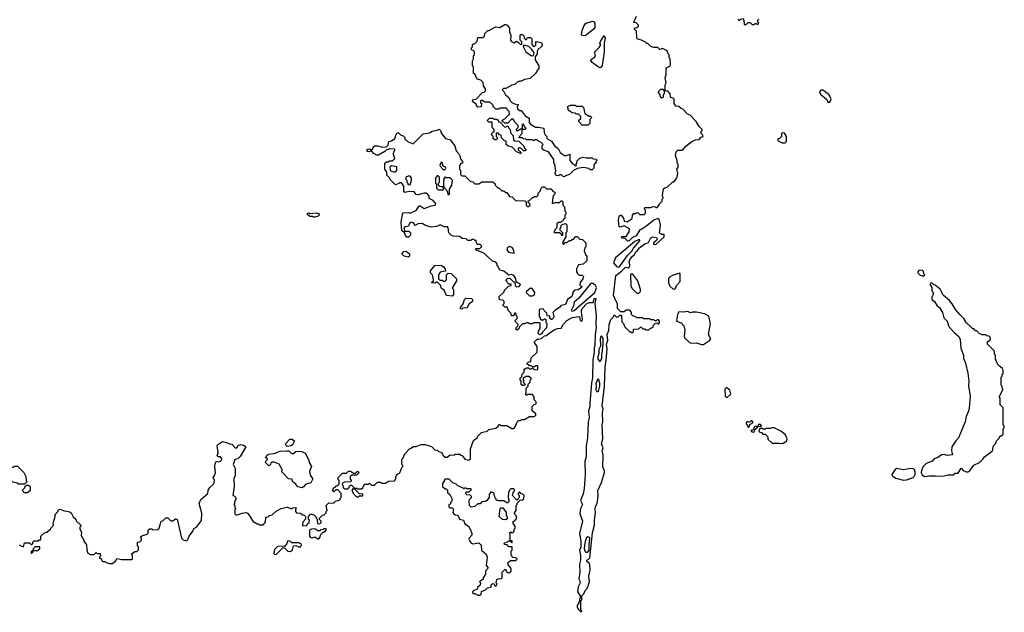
# Model space of a CAD drawing. Extents: x 1861455 to 2058065, y 200073 to 437907.
# Tile 526 of 574: x 1995226 to 2005130, y 367800 to 373759. Entities that reach past the tile are written whole.
import ezdxf

# ---------------------------------------------------------------- set-up
doc = ezdxf.new("R2010")
doc.units = 0

msp = doc.modelspace()

# ---------------------------------------------------------------- linework, layer by layer
at = {"layer": '0CON05XD'}
for points in [[(2001090.8, 369545), (2001084.4, 369685), (2001091.1, 369715), (2001087.1, 369805), (2001093.5, 369845), (2001085.5, 369875), (2001108.5, 370075), (2001114.3, 370265.7), (2001126.9, 370335), (2001133.8, 370445), (2001128.8, 370495), (2001141.2, 370535), (2001136.7, 370595), (2001151.2, 370635), (2001157, 370693), (2001172.5, 370745), (2001198.3, 370771.7), (2001205, 370790), (2001225, 370770), (2001245, 370770), (2001261.7, 370788.3), (2001278.3, 370788.3), (2001281.7, 370721.7), (2001300, 370705), (2001310, 370675), (2001361.7, 370621.7), (2001375, 370620), (2001385, 370610), (2001400, 370625), (2001401.7, 370648.3), (2001455, 370650), (2001475, 370670), (2001495, 370650), (2001515, 370650), (2001525, 370640), (2001555, 370640), (2001571.7, 370658.3), (2001585, 370660), (2001598.3, 370671.7), (2001601.7, 370688.3), (2001621.7, 370708.3), (2001635, 370710), (2001645, 370700), (2001658.3, 370701.7), (2001662.5, 370725), (2001651.7, 370741.7), (2001638.3, 370741.7), (2001628.3, 370731.7), (2001615, 370730), (2001605, 370740), (2001575, 370740), (2001565, 370750), (2001505, 370750), (2001495, 370760), (2001435, 370760), (2001425, 370770), (2001395, 370780), (2001380, 370795), (2001380, 370815), (2001365, 370840), (2001325, 370840), (2001305, 370820), (2001271.7, 370821.7), (2001240, 370855), (2001240, 370905), (2001231.7, 370911.7), (2001230, 370925), (2001221.7, 370931.7), (2001197.5, 370985), (2001223.9, 371186.1), (2001280, 371230), (2001315, 371267.5), (2001325, 371270), (2001345, 371262.5), (2001360, 371270), (2001363.3, 371295), (2001356.7, 371325), (2001364, 371345), (2001385, 371376), (2001411.1, 371398.9), (2001425, 371425.7), (2001441.7, 371438.3), (2001460, 371465), (2001515, 371504), (2001550, 371520), (2001575, 371566.5), (2001595, 371574.2), (2001630, 371570), (2001637.5, 371555), (2001630, 371540), (2001600, 371515), (2001601.7, 371501.7), (2001625, 371500), (2001710, 371575), (2001708.3, 371598.3), (2001685, 371600), (2001663, 371613), (2001671.2, 371695), (2001657.5, 371755), (2001645, 371760), (2001605, 371742), (2001535, 371685.8), (2001485, 371652.9), (2001465, 371646.2), (2001425.6, 371585), (2001391.7, 371568.3), (2001357.5, 371535), (2001343, 371533), (2001315, 371560), (2001283, 371563), (2001280, 371575), (2001285, 371580), (2001325, 371580), (2001357.5, 371625), (2001360, 371655), (2001305, 371687.5), (2001265, 371672.5), (2001257.5, 371677.5), (2001250, 371745), (2001256.1, 371783.9), (2001265, 371793.3), (2001275, 371792.5), (2001300, 371765), (2001307.5, 371735), (2001335, 371726.2), (2001388.3, 371761.7), (2001390, 371795), (2001405, 371810), (2001425, 371810), (2001431.7, 371818.3), (2001445, 371820), (2001465, 371800), (2001508.3, 371801.7), (2001520, 371815), (2001520, 371845), (2001510, 371855), (2001515, 371870), (2001575, 371870), (2001595, 371880), (2001617, 371877), (2001625, 371870), (2001638.3, 371871.7), (2001660, 371895), (2001660, 371905), (2001690, 371935), (2001690, 371955), (2001697.5, 371965), (2001692.5, 371995), (2001703, 372057), (2001715, 372070), (2001740, 372075), (2001795, 372130), (2001805, 372130), (2001830, 372155), (2001830, 372165), (2001840, 372175), (2001847.5, 372215), (2001837.5, 372255), (2001850, 372275), (2001850, 372305), (2001840, 372315), (2001840, 372345), (2001822.5, 372395), (2001829.3, 372430.7), (2001845, 372446.7), (2001885, 372446.2), (2001895, 372451.2), (2001925, 372487.5), (2001986.4, 372533.6), (2002025, 372552.5), (2002060, 372555), (2002081.7, 372578.3), (2002100, 372585), (2002098.3, 372598.3), (2002080, 372615), (2002080, 372635), (2002090, 372645), (2002090, 372655), (2002060, 372685), (2002030, 372735), (2001969.3, 372799.3), (2001945, 372810), (2001895, 372860), (2001880, 372865), (2001857, 372887), (2001825, 372890), (2001810, 372915), (2001810, 372965), (2001771.7, 372981.7), (2001770, 373015), (2001745, 373040), (2001720, 373045), (2001720, 373105), (2001730, 373125), (2001720, 373175), (2001730, 373205), (2001730, 373275), (2001765, 373292.5), (2001772.5, 373305), (2001770, 373365), (2001760, 373375), (2001760, 373405), (2001750, 373415), (2001740, 373445), (2001697, 373467), (2001685, 373470), (2001678.3, 373461.7), (2001665, 373460), (2001645, 373480), (2001605, 373480), (2001575, 373490), (2001545, 373520), (2001535, 373520), (2001520, 373535), (2001480, 373555), (2001445, 373562.5), (2001433.9, 373573.9), (2001432.5, 373585), (2001430, 373645), (2001410, 373665), (2001410, 373675), (2001435, 373680), (2001450, 373695), (2001450, 373705), (2001428.3, 373728.3), (2001405, 373730), (2001403.3, 373735), (2001430, 373795)], [(2002450, 373765), (2002461.7, 373751.7), (2002485, 373770)], [(2002495, 373770), (2002510, 373755), (2002511.7, 373711.7), (2002535, 373712.5), (2002555, 373730), (2002575, 373730), (2002595, 373710), (2002615, 373710), (2002625, 373720), (2002635, 373720), (2002645, 373710), (2002660, 373725), (2002650, 373735), (2002650, 373755), (2002660, 373765)], [(2000705, 372180), (2000691.7, 372181.7), (2000675, 372200), (2000655, 372200), (2000645, 372190), (2000621.7, 372191.7), (2000620, 372205), (2000610, 372215), (2000620, 372235), (2000610, 372305), (2000600, 372315), (2000600, 372355), (2000545, 372430), (2000498.3, 372448.3), (2000481.7, 372461.7), (2000480, 372495), (2000490, 372505), (2000468.3, 372528.3), (2000455, 372530), (2000425, 372550), (2000405, 372550), (2000395, 372542.5), (2000385, 372550), (2000325, 372550), (2000318.3, 372558.3), (2000295, 372560), (2000285, 372570), (2000251.7, 372571.7), (2000260, 372595), (2000280, 372615), (2000280, 372660), (2000315, 372660), (2000320, 372665), (2000311.7, 372671.7), (2000295, 372710), (2000280, 372705), (2000280, 372660), (2000265, 372660), (2000235, 372640), (2000220, 372655), (2000240, 372675), (2000240, 372695), (2000201.7, 372731.7), (2000200, 372745), (2000188.3, 372758.3), (2000171.7, 372758.3), (2000135, 372720), (2000105, 372720), (2000095, 372730), (2000081.7, 372731.7), (2000080, 372745), (2000095, 372760), (2000110, 372765), (2000151.7, 372808.3), (2000150, 372835), (2000130, 372855), (2000125, 372870), (2000055, 372870), (2000045, 372860), (2000015, 372860), (1999990, 372885), (1999988.3, 372898.3), (1999955, 372930), (1999905, 372930), (1999875, 372950), (1999860, 372945), (1999860, 372925), (1999870, 372915), (1999868.3, 372881.7), (1999835, 372880), (1999820, 372895), (1999820, 372905), (1999783, 372933), (1999780, 372945), (1999791.7, 372958.3), (1999818.3, 372961.7), (1999881.7, 373028.3), (1999898.3, 373031.7), (1999910, 373045), (1999910, 373065), (1999890, 373095), (1999888.3, 373128.3), (1999865, 373150), (1999831.7, 373161.7), (1999820, 373175), (1999808.3, 373208.3), (1999791.7, 373221.7), (1999790, 373285), (1999780, 373295), (1999780, 373345), (1999790, 373365), (1999790, 373395), (1999800, 373405), (1999800, 373435), (1999788.3, 373448.3), (1999770, 373455), (1999770, 373475), (1999780, 373485), (1999781.7, 373508.3), (1999791.7, 373518.3), (1999805, 373520), (1999827, 373543), (1999835, 373580), (1999888.3, 373581.7), (1999900, 373595), (1999905, 373620), (1999935, 373650), (1999945, 373650), (2000015, 373687.5), (2000055, 373682.5), (2000105, 373710), (2000115, 373710), (2000130, 373705), (2000152.5, 373675), (2000152.5, 373635), (2000167.5, 373605), (2000163.3, 373555), (2000171.7, 373541.7), (2000195, 373527.5), (2000225, 373542.5), (2000240, 373535), (2000265, 373510), (2000278.3, 373511.7), (2000277, 373537), (2000260, 373555), (2000260, 373595), (2000265, 373610), (2000285, 373610), (2000298.3, 373598.3), (2000300, 373575), (2000315, 373560), (2000325, 373560), (2000335, 373580), (2000365, 373580), (2000378.3, 373568.3), (2000378.3, 373508.3), (2000395, 373490), (2000408.3, 373491.7), (2000417, 373503), (2000418.3, 373531.7), (2000425, 373540), (2000478.3, 373528.3), (2000480, 373495), (2000458.3, 373471.7), (2000440, 373465), (2000440, 373455), (2000430, 373445), (2000430, 373415), (2000410, 373385), (2000410, 373355), (2000447, 373297), (2000447, 373273), (2000412.5, 373215), (2000362.5, 373167.5), (2000305, 373157.5), (2000275, 373142.5), (2000255, 373142.5), (2000229.3, 373130.7), (2000205, 373107.5), (2000175, 373102.5), (2000115, 373067.5), (2000093, 373067), (2000080, 373055), (2000097, 373037), (2000113.6, 373003.6), (2000146.1, 372976.1), (2000160, 372945), (2000177, 372927), (2000203, 372913), (2000240, 372905), (2000240, 372895), (2000230, 372885), (2000233, 372863), (2000255, 372847.5), (2000270, 372845), (2000311.7, 372791.7), (2000349.3, 372769.3), (2000350, 372725), (2000365, 372710), (2000415, 372680), (2000445, 372680), (2000498.3, 372668.3), (2000503, 372623), (2000511.7, 372601.7), (2000530, 372585), (2000530, 372565), (2000576.4, 372536.4), (2000608.3, 372488.3), (2000642.5, 372465), (2000662.5, 372425), (2000675, 372412.5), (2000705, 372392.5), (2000727, 372393), (2000758.3, 372408.3), (2000760, 372345), (2000785, 372310), (2000797, 372307), (2000815, 372290), (2000828.3, 372291.7), (2000820, 372305), (2000830, 372315), (2000831.7, 372338.3), (2000861.7, 372368.3), (2000895, 372377.5), (2000925, 372370), (2000985, 372370), (2000995, 372360), (2001028.3, 372358.3), (2001030, 372345), (2001020, 372335), (2001020, 372315), (2001001.7, 372298.3), (2001000, 372265), (2000985, 372250), (2000965, 372250), (2000951.7, 372261.7), (2000895, 372272.5), (2000838.3, 372261.7), (2000796.4, 372243.6), (2000755, 372202.5), (2000715, 372190), (2000705, 372180)], [(2000915, 373597.5), (2000885, 373600), (2000878.3, 373608.3), (2000885, 373650), (2000905, 373702.5), (2000913, 373717), (2000930.9, 373729.1), (2000996.2, 373746.2), (2001010, 373725), (2001010, 373675), (2000925, 373602.5), (2000915, 373597.5)], [(2001065, 373276.7), (2001045, 373283.8), (2000985, 373327.5), (2000971.7, 373348.3), (2000975, 373358), (2001010, 373385), (2001016.7, 373405), (2001008.3, 373431.7), (2001055, 373480), (2001070, 373505), (2001062.5, 373525), (2001068.3, 373541.7), (2001105, 373600), (2001115.8, 373575), (2001106.2, 373526.2), (2001105.6, 373435), (2001085, 373300), (2001075, 373282.5), (2001065, 373276.7)], [(2000375, 373397.5), (2000395, 373400), (2000400, 373425), (2000378.3, 373458.3), (2000348.3, 373488.3), (2000315, 373500), (2000291.7, 373498.3), (2000293, 373483), (2000317, 373437), (2000375, 373397.5)], [(2001685, 372970), (2001671.7, 372981.7), (2001670, 373005), (2001650, 373035), (2001675, 373060), (2001695, 373060), (2001710, 373045), (2001710, 373015), (2001700, 373005), (2001698.3, 372981.7), (2001685, 372970)], [(2003375, 372930), (2003390, 372965), (2003365, 373007.5), (2003305, 373050), (2003285, 373050), (2003272.5, 373035), (2003280.7, 373010.7), (2003346.4, 372956.4), (2003355, 372930), (2003375, 372930)], [(2000945, 372700), (2000885, 372700), (2000850, 372735), (2000851.7, 372748.3), (2000870, 372765), (2000870, 372785), (2000848.3, 372808.3), (2000825, 372810), (2000815, 372820), (2000783, 372823), (2000753.6, 372843.6), (2000742.5, 372855), (2000740, 372885), (2000765, 372900), (2000815, 372900), (2000825, 372890), (2000885, 372890), (2000897, 372877), (2000910, 372815), (2000955, 372790), (2000968.3, 372788.3), (2000980, 372775), (2000960, 372755), (2000960, 372715), (2000945, 372700)], [(2000265, 372410), (2000258.3, 372418.3), (2000225, 372430), (2000178.3, 372478.3), (2000135, 372490), (2000120, 372505), (2000118.3, 372538.3), (2000101.7, 372541.7), (2000071.7, 372571.7), (2000068.3, 372598.3), (2000051.7, 372601.7), (2000038.3, 372618.3), (2000025, 372620), (2000020, 372615), (2000020, 372585), (2000030, 372575), (2000028.3, 372561.7), (2000018.3, 372551.7), (2000005, 372550), (1999990, 372565), (1999990, 372585), (1999970, 372605), (1999980, 372615), (1999981.7, 372628.3), (1999998.3, 372631.7), (2000000, 372655), (1999980, 372675), (1999980, 372725), (1999975, 372730), (1999945, 372730), (1999930, 372745), (1999951.7, 372768.3), (1999985, 372770), (1999995, 372760), (2000025, 372760), (2000038.3, 372748.3), (2000041.7, 372731.7), (2000058.3, 372728.3), (2000101.7, 372681.7), (2000115, 372680), (2000125, 372690), (2000138.3, 372688.3), (2000141.7, 372671.7), (2000160, 372655), (2000161.7, 372621.7), (2000190, 372595), (2000191.7, 372551.7), (2000205, 372540), (2000248.3, 372538.3), (2000298.3, 372488.3), (2000301.7, 372471.7), (2000317, 372457), (2000315, 372440), (2000295, 372440), (2000268.3, 372468.3), (2000241.7, 372468.3), (2000241.7, 372451.7), (2000270, 372425), (2000265, 372410)], [(2000455, 370590), (2000442.5, 370602.5), (2000443, 370627), (2000460, 370655), (2000460, 370705), (2000455, 370710), (2000395, 370710), (2000385, 370700), (2000355, 370700), (2000345, 370710), (2000325, 370710), (2000305, 370700), (2000285, 370700), (2000251.7, 370668.3), (2000248.3, 370651.7), (2000235, 370640), (2000221.7, 370641.7), (2000220, 370665), (2000238.3, 370681.7), (2000240, 370695), (2000215, 370720), (2000210, 370735), (2000230, 370755), (2000230, 370775), (2000220, 370785), (2000218.3, 370808.3), (2000201.7, 370808.3), (2000200, 370795), (2000188.3, 370781.7), (2000171.7, 370781.7), (2000170, 370805), (2000141.7, 370831.7), (2000128.3, 370868.3), (2000105, 370870), (2000090, 370885), (2000090, 370895), (2000100, 370905), (2000100, 370925), (2000085, 370940), (2000051.7, 370941.7), (2000050, 370975), (2000098.3, 371021.7), (2000101.7, 371038.3), (2000141.7, 371078.3), (2000170, 371085), (2000168.3, 371098.3), (2000145, 371100), (2000131.7, 371111.7), (2000130, 371125), (2000120, 371135), (2000120, 371145), (2000131.7, 371158.3), (2000155, 371160), (2000191.7, 371121.7), (2000208.3, 371118.3), (2000210, 371085), (2000223, 371073), (2000250, 371075), (2000262.5, 371095), (2000255, 371107.5), (2000232.5, 371112.5), (2000221.7, 371121.7), (2000217, 371157), (2000195, 371187.5), (2000175, 371196.7), (2000145, 371190), (2000095, 371230), (2000055, 371240), (2000038.3, 371278.3), (2000030, 371285), (2000030, 371305), (2000015, 371320), (1999981.7, 371331.7), (1999895, 371410), (1999821.7, 371441.7), (1999811.7, 371458.3), (1999855, 371460), (1999870, 371475), (1999870, 371485), (1999858.3, 371498.3), (1999835, 371500), (1999821.7, 371511.7), (1999818.3, 371538.3), (1999805, 371540), (1999795, 371550), (1999775, 371550), (1999765, 371540), (1999735, 371540), (1999717, 371557), (1999678.3, 371558.3), (1999655, 371580), (1999585, 371582.5), (1999568.3, 371588.3), (1999542.5, 371615), (1999537.5, 371667.5), (1999530, 371675), (1999495, 371677.5), (1999455, 371697.5), (1999421.7, 371678.3), (1999365, 371672.5), (1999308.3, 371688.3), (1999275, 371710), (1999233, 371707), (1999205, 371690), (1999187.9, 371717.9), (1999165, 371724.5), (1999149.2, 371715), (1999141.7, 371691.7), (1999138.3, 371681.7), (1999103, 371677), (1999090, 371665), (1999101.7, 371631.7), (1999141.7, 371631.7), (1999157, 371617), (1999157, 371593), (1999138.3, 371571.7), (1999121.7, 371571.7), (1999108.3, 371588.3), (1999098.3, 371618.3), (1999070, 371635), (1999063, 371723), (1999081.7, 371818.3), (1999135, 371820), (1999155, 371812.5), (1999216.4, 371843.6), (1999245, 371886.7), (1999255, 371888.8), (1999295, 371860), (1999365, 371886.7), (1999405, 371893.3), (1999413.3, 371905), (1999410, 371915), (1999385, 371940), (1999345, 371960), (1999343.3, 371985), (1999327.9, 372007.9), (1999315, 372016.2), (1999295, 372016.2), (1999235, 371998.8), (1999215, 372002.5), (1999195, 372027.5), (1999145, 372032.5), (1999101.7, 372021.7), (1999090, 372035), (1999090, 372085), (1999068.3, 372118.3), (1999045, 372120), (1999038.3, 372111.7), (1999005, 372100), (1998951.7, 372151.7), (1998950, 372165), (1998920, 372195), (1998920, 372225), (1998900, 372255), (1998900, 372315), (1998915, 372330), (1998935, 372330), (1998945, 372340), (1998975, 372340), (1999000, 372365), (1998987.5, 372405), (1998990, 372435), (1999000, 372445), (1998998.3, 372458.3), (1998945, 372460), (1998937, 372453), (1998915, 372450), (1998900, 372435), (1998835, 372397.5), (1998818.3, 372398.3), (1998790, 372415), (1998765, 372440), (1998755, 372440), (1998745, 372430), (1998720, 372435), (1998721.7, 372458.3), (1998745, 372460), (1998751.7, 372451.7), (1998765, 372450), (1998778.3, 372461.7), (1998781.7, 372478.3), (1998798.3, 372491.7), (1998825, 372492.5), (1998875, 372477.5), (1998915, 372480), (1998931.7, 372498.3), (1998940, 372535), (1998965, 372540), (1999000, 372565), (1999012.5, 372607.5), (1999025, 372620), (1999035, 372620), (1999055, 372600), (1999085, 372590), (1999100, 372575), (1999100, 372555), (1999118.3, 372548.3), (1999135, 372530), (1999185, 372510), (1999285, 372610), (1999347, 372623), (1999375, 372640), (1999425, 372650), (1999445, 372660), (1999460, 372645), (1999470, 372615), (1999495, 372580), (1999510, 372565), (1999555, 372550), (1999589.3, 372509.3), (1999601.7, 372491.7), (1999615, 372440), (1999645, 372410), (1999655, 372390), (1999663, 372353), (1999680, 372335), (1999680, 372315), (1999661.7, 372308.3), (1999650, 372285), (1999650, 372255), (1999660, 372245), (1999661.7, 372201.7), (1999675, 372190), (1999705, 372190), (1999761.7, 372131.7), (1999785, 372130), (1999805, 372110), (1999845, 372110), (1999875, 372130), (1999985, 372130), (2000008.3, 372108.3), (2000010, 372095), (2000035, 372070), (2000045, 372070), (2000075, 372040), (2000095, 372040), (2000111.7, 372021.7), (2000125, 372020), (2000151.7, 371981.7), (2000178.3, 371978.3), (2000215, 371940), (2000308.3, 371938.3), (2000320, 371925), (2000320, 371895), (2000335, 371880), (2000345, 371880), (2000360, 371895), (2000358.3, 371908.3), (2000340, 371925), (2000341.7, 371938.3), (2000355, 371940), (2000385, 371970), (2000395, 371970), (2000405, 371980), (2000428.3, 371981.7), (2000440, 371995), (2000440, 372015), (2000460, 372035), (2000470, 372065), (2000485, 372080), (2000505, 372080), (2000525, 372060), (2000568.3, 372058.3), (2000591.7, 372031.7), (2000610, 372025), (2000610, 372005), (2000593, 371987), (2000588.3, 371971.7), (2000581.7, 371911.7), (2000615, 371922.5), (2000655, 371920), (2000671.7, 371938.3), (2000678.3, 371938.3), (2000690, 371925), (2000690, 371895), (2000707, 371877), (2000710, 371835), (2000720, 371825), (2000720, 371805), (2000710, 371795), (2000708.3, 371761.7), (2000691.7, 371748.3), (2000688.3, 371731.7), (2000675, 371730), (2000665, 371720), (2000645, 371720), (2000630, 371705), (2000630, 371665), (2000610, 371645), (2000610, 371635), (2000600, 371625), (2000605, 371620), (2000655, 371620), (2000668.3, 371608.3), (2000671.7, 371591.7), (2000688.3, 371591.7), (2000690, 371615), (2000661.7, 371641.7), (2000660, 371655), (2000670, 371665), (2000671.7, 371688.3), (2000681.7, 371698.3), (2000715, 371710), (2000730, 371695), (2000730, 371625), (2000720, 371615), (2000720, 371575), (2000690, 371525), (2000690, 371505), (2000695, 371500), (2000711.7, 371518.3), (2000725, 371520), (2000755, 371540), (2000775, 371540), (2000781.7, 371548.3), (2000798.3, 371551.7), (2000821.7, 371578.3), (2000835, 371580), (2000861.7, 371551.7), (2000888.3, 371548.3), (2000920, 371515), (2000920, 371475), (2000910, 371465), (2000902.5, 371435), (2000921.7, 371391.7), (2000930, 371385), (2000930, 371335), (2000895, 371300), (2000847, 371293), (2000827, 371253), (2000826.7, 371225), (2000837, 371207), (2000855, 371190), (2000885, 371190), (2000897, 371177), (2000890, 371155), (2000862.5, 371115), (2000860, 371085), (2000880, 371075), (2000877.5, 371065), (2000845, 371042.5), (2000815, 371040), (2000795, 371022.5), (2000781.2, 370975), (2000737.1, 370945), (2000717.5, 370895), (2000673.8, 370886.2), (2000656.4, 370863.6), (2000607.5, 370835), (2000590, 370815), (2000600, 370775), (2000595, 370760), (2000580, 370745), (2000573, 370743), (2000560, 370755), (2000558.3, 370778.3), (2000531.7, 370781.7), (2000528.3, 370808.3), (2000500, 370835), (2000495, 370850), (2000475, 370852.5), (2000450, 370845), (2000450, 370775), (2000460, 370765), (2000461.7, 370751.7), (2000475, 370740), (2000495, 370740), (2000505, 370750), (2000518.3, 370748.3), (2000520, 370715), (2000527.5, 370705), (2000525, 370660), (2000480, 370615), (2000480, 370605), (2000455, 370590)], [(2002895, 372520), (2002925, 372522.5), (2002940, 372535), (2002940, 372585), (2002918.3, 372618.3), (2002895, 372620), (2002890, 372615), (2002890, 372585), (2002865, 372560), (2002855, 372560), (2002850, 372545), (2002895, 372520)], [(1999005, 372230), (1999020, 372245), (1999018.3, 372278.3), (1998965, 372290), (1998950, 372275), (1998951.7, 372241.7), (1998985, 372230), (1999005, 372230)], [(1999505, 372252.5), (1999513.3, 372265), (1999510, 372275), (1999486.1, 372286.1), (1999475, 372322.5), (1999465, 372327.5), (1999453.8, 372295), (1999456.7, 372285), (1999485, 372252.5), (1999505, 372252.5)], [(1999155, 372100), (1999167.5, 372145), (1999166.7, 372165), (1999155, 372187.5), (1999135, 372187.5), (1999110, 372175), (1999110, 372155), (1999120, 372145), (1999120, 372125), (1999130, 372115), (1999131.7, 372101.7), (1999155, 372100)], [(1999485, 372050), (1999490, 372055), (1999488.3, 372068.3), (1999475, 372080), (1999451.7, 372081.7), (1999440, 372095), (1999440, 372115), (1999450, 372125), (1999450, 372175), (1999435, 372190), (1999425, 372190), (1999410, 372165), (1999410, 372115), (1999420, 372105), (1999420, 372065), (1999435, 372050), (1999485, 372050)], [(1999545, 372000), (1999550, 372005), (1999550, 372055), (1999572.5, 372095), (1999580, 372145), (1999555, 372167.5), (1999515, 372170), (1999505, 372180), (1999490, 372155), (1999497.5, 372147.5), (1999490, 372135), (1999490, 372085), (1999500, 372075), (1999501.7, 372061.7), (1999521.7, 372041.7), (1999530, 372025), (1999531.7, 372001.7), (1999545, 372000)], [(1998195, 371772.5), (1998182.5, 371772.5), (1998175, 371780), (1998145, 371780), (1998121.7, 371801.7), (1998120, 371815), (1998135, 371817.5), (1998145, 371810), (1998215, 371816.7), (1998235, 371810), (1998240, 371795), (1998230, 371785), (1998195, 371772.5)], [(2001255, 371272.1), (2001341.4, 371388.6), (2001385, 371431.2), (2001399.4, 371460.6), (2001464, 371535), (2001465.6, 371545.6), (2001451.2, 371545), (2001415, 371528.4), (2001220.4, 371365), (2001198.3, 371315), (2001228.6, 371278.6), (2001255, 371272.1)], [(1999135, 371370), (1999095, 371380), (1999071.7, 371401.7), (1999071.7, 371408.3), (1999091.7, 371428.3), (1999115, 371430), (1999147.5, 371405), (1999147, 371383), (1999135, 371370)], [(2000195, 371410), (2000200, 371415), (2000196.7, 371435), (2000183.9, 371463.9), (2000155, 371480), (2000132.4, 371467.6), (2000126.9, 371445), (2000143.1, 371423.1), (2000195, 371410)], [(1999575, 370980), (1999520, 370985), (1999495, 371040), (1999470, 371055), (1999458.3, 371088.3), (1999428.3, 371118.3), (1999415, 371120), (1999405, 371110), (1999371.7, 371111.7), (1999371.7, 371118.3), (1999388.3, 371131.7), (1999390, 371145), (1999380, 371195), (1999360, 371215), (1999360, 371235), (1999401.7, 371288.3), (1999465, 371290), (1999490, 371275), (1999507.5, 371255), (1999510, 371235), (1999505, 371230), (1999455, 371220), (1999440, 371195), (1999440, 371155), (1999451.7, 371141.7), (1999475, 371140), (1999485, 371130), (1999505, 371130), (1999520, 371145), (1999520, 371195), (1999535, 371210), (1999567, 371207), (1999620, 371155), (1999620, 371135), (1999580, 371065), (1999580, 371055), (1999590, 371045), (1999590, 370995), (1999575, 370980)], [(2001455, 371010), (2001470, 371025), (2001470, 371045), (2001443.6, 371133.6), (2001395, 371200), (2001375, 371200), (2001370, 371195), (2001373, 371083), (2001385, 371060), (2001435, 371010), (2001455, 371010)], [(2001815, 371050), (2001827, 371063), (2001832.5, 371085), (2001870, 371125), (2001870, 371205), (2001865, 371210), (2001798.3, 371191.7), (2001760.7, 371169.3), (2001753.6, 371156.4), (2001753, 371117), (2001765, 371080), (2001795, 371052.5), (2001815, 371050)], [(2004315, 371180), (2004330, 371195), (2004320, 371205), (2004318.3, 371228.3), (2004305, 371240), (2004271.7, 371238.3), (2004260, 371225), (2004260, 371215), (2004285, 371190), (2004315, 371180)], [(2000785, 370827.5), (2000805, 370834.6), (2001011.9, 371015), (2001027.4, 371065), (2001018, 371085), (2000995.1, 371105.1), (2000975, 371107.7), (2000965, 371100.2), (2000850.8, 370959.3), (2000805, 370919.1), (2000797.2, 370882.7), (2000772, 370835), (2000785, 370827.5)], [(2004327, 369167), (2004375, 369172.5), (2004435, 369172.5), (2004445, 369167.5), (2004525, 369172.5), (2004565, 369182.5), (2004615, 369182.5), (2004635, 369200), (2004665, 369200), (2004695, 369250), (2004717, 369227), (2004745, 369212.5), (2004765, 369212.5), (2004779.3, 369220.7), (2004825, 369280), (2004880, 369305), (2004915, 369340), (2004930, 369365), (2005010, 369425), (2005020, 369475), (2005040, 369495), (2005050, 369525), (2005080, 369555), (2005085, 369570), (2005095, 369570), (2005118.3, 369591.7), (2005120, 369645), (2005130, 369655), (2005130, 369675), (2005120, 369685), (2005120, 369855), (2005090, 369885), (2005090, 369955), (2005080, 369965), (2005080, 369975), (2005120, 370045), (2005110, 370055), (2005110, 370075), (2005100, 370085), (2005100, 370165), (2005110, 370175), (2005110, 370195), (2005117, 370203), (2005117.5, 370235), (2005110, 370255), (2005080, 370275), (2005060, 370295), (2005060, 370305), (2005050, 370315), (2005047, 370337), (2005040, 370345), (2005040, 370385), (2005030, 370395), (2005030, 370425), (2004960, 370495), (2004961.7, 370518.3), (2004990, 370545), (2004988.3, 370568.3), (2004978.3, 370578.3), (2004955, 370580), (2004945, 370590), (2004905, 370590), (2004898.3, 370598.3), (2004881.7, 370601.7), (2004855, 370630), (2004841.7, 370631.7), (2004825, 370650), (2004815, 370650), (2004795, 370667.5), (2004746.7, 370715), (2004723.3, 370755), (2004685, 370790), (2004640, 370845), (2004605, 370902.5), (2004577.5, 370935), (2004515, 370990), (2004485, 371050), (2004435, 371090), (2004421.7, 371091.7), (2004405, 371110), (2004391.7, 371108.3), (2004380, 371095), (2004400, 371065), (2004400, 371035), (2004416.7, 371005), (2004402.5, 370965), (2004402.5, 370945), (2004426.4, 370926.4), (2004453.6, 370883.6), (2004477.5, 370865), (2004506.7, 370815), (2004522.3, 370762.3), (2004555, 370727.5), (2004558.8, 370715), (2004573.3, 370675), (2004625, 370612.5), (2004672.5, 370575), (2004687.5, 370545), (2004692.5, 370455), (2004720, 370385), (2004720, 370355), (2004741.2, 370305), (2004763.3, 370205), (2004772, 370125), (2004768.3, 370078.3), (2004788, 369975), (2004775.8, 369854.2), (2004768.8, 369821.2), (2004745, 369770), (2004736.2, 369715), (2004668.8, 369555), (2004641.2, 369525), (2004603.8, 369465), (2004598.8, 369425), (2004607.5, 369382.5), (2004555, 369377.5), (2004525, 369386.7), (2004502.5, 369385), (2004455.9, 369354.1), (2004425, 369343.8), (2004405, 369320), (2004345, 369297.5), (2004313.9, 369266.1), (2004297.5, 369225), (2004293, 369203), (2004303.6, 369183.6), (2004327, 369167)], [(2000385, 370982.5), (2000406.1, 370993.9), (2000406.2, 371015), (2000380.8, 371055), (2000365, 371060), (2000323.6, 371026.4), (2000320, 371015), (2000353, 370983), (2000385, 370982.5)], [(1995500, 368605), (1995525, 368630), (1995540, 368635), (1995540, 368645), (1995567, 368673), (1995562.5, 368695), (1995582.5, 368765), (1995582.5, 368785), (1995610, 368815), (1995615, 368830), (1995635, 368837.5), (1995663, 368823), (1995731.7, 368811.7), (1995745, 368800), (1995765, 368760), (1995790, 368735), (1995795, 368720), (1995840, 368675), (1995840, 368665), (1995830, 368655), (1995830, 368635), (1995847.5, 368605), (1995843, 368573), (1995870, 368525), (1995870, 368515), (1995897, 368477), (1995900, 368425), (1995910, 368395), (1995935, 368380), (1995975, 368380), (1995995, 368400), (1996005, 368390), (1996035, 368390), (1996040, 368365), (1996030, 368355), (1996030, 368345), (1996048.3, 368338.3), (1996050, 368325), (1996061.7, 368311.7), (1996085, 368310), (1996095, 368300), (1996125, 368290), (1996155, 368290), (1996193, 368317), (1996205, 368340), (1996255, 368330), (1996355, 368330), (1996360, 368335), (1996360, 368375), (1996351.7, 368388.3), (1996385, 368410), (1996405, 368410), (1996421.7, 368428.3), (1996421.7, 368451.7), (1996410, 368475), (1996410, 368505), (1996435, 368510), (1996450, 368525), (1996450, 368545), (1996441.7, 368558.3), (1996455, 368570), (1996510, 368585), (1996520, 368595), (1996520, 368625), (1996535, 368640), (1996555, 368640), (1996565, 368630), (1996618.3, 368631.7), (1996630, 368645), (1996650, 368715), (1996665, 368720), (1996695, 368750), (1996715, 368750), (1996745, 368720), (1996765, 368720), (1996795, 368740), (1996810, 368735), (1996854.2, 368545), (1996870.3, 368530.3), (1996895, 368522), (1996907.5, 368522.5), (1996918.8, 368531.2), (1996932, 368565), (1996966.2, 368615), (1996977.5, 368642.5), (1997005, 368656.7), (1997055.5, 368724.5), (1997057.3, 368797.3), (1997030, 368895), (1997047, 368933), (1997120, 368995), (1997123, 369027), (1997137.5, 369055), (1997172.5, 369085), (1997183.3, 369105), (1997186.4, 369126.4), (1997172.5, 369155), (1997186.7, 369175), (1997196.1, 369203.9), (1997187.5, 369265), (1997192.5, 369295), (1997205, 369320), (1997223.8, 369313.8), (1997245, 369320), (1997255, 369330), (1997258.6, 369345), (1997245, 369364), (1997223.3, 369363.3), (1997213, 369373), (1997221.2, 369405), (1997213.6, 369476.4), (1997217.5, 369485), (1997265, 369517.5), (1997307, 369507), (1997335, 369492.5), (1997361.7, 369491.7), (1997395, 369453.3), (1997410, 369455), (1997425, 369477.5), (1997447, 369487), (1997481.7, 369481.7), (1997500, 369465), (1997443, 369367), (1997420, 369345), (1997390, 369335), (1997372.5, 369285), (1997392.5, 369245), (1997392.5, 369175), (1997380, 369145), (1997382.5, 369065), (1997370, 368975), (1997385, 368970), (1997400, 368955), (1997400, 368935), (1997388.3, 368911.7), (1997387.5, 368892.5), (1997380, 368885), (1997390, 368875), (1997390, 368855), (1997400, 368845), (1997390, 368835), (1997391.7, 368791.7), (1997401.7, 368781.7), (1997415, 368780), (1997465, 368797.5), (1997505, 368802.5), (1997516.4, 368796.4), (1997550, 368755), (1997550, 368745), (1997575, 368712.5), (1997615, 368690), (1997625, 368690), (1997635, 368680), (1997675, 368680), (1997700, 368705), (1997701.7, 368758.3), (1997725, 368760), (1997740, 368775), (1997765, 368780), (1997805, 368817.5), (1997857, 368843), (1997915, 368857.5), (1997965, 368840), (1997975, 368850), (1998000, 368855), (1998007.5, 368845), (1998000, 368835), (1998000, 368815), (1998011.7, 368801.7), (1998047, 368797), (1998075, 368780), (1998085, 368780), (1998100, 368765), (1998100, 368735), (1998073, 368707), (1998070, 368675), (1998075, 368670), (1998115, 368672.5), (1998121.7, 368688.3), (1998138.3, 368701.7), (1998140, 368725), (1998130, 368735), (1998130, 368765), (1998155, 368790), (1998185, 368780), (1998208.3, 368758.3), (1998210, 368745), (1998220, 368735), (1998221.7, 368691.7), (1998245, 368690), (1998258.3, 368701.7), (1998260, 368715), (1998241.7, 368731.7), (1998241.7, 368748.3), (1998271.7, 368778.3), (1998288.3, 368781.7), (1998308.3, 368801.7), (1998310, 368815), (1998320, 368825), (1998310, 368875), (1998335, 368900), (1998381.7, 368898.3), (1998403, 368917), (1998448.3, 368931.7), (1998450, 368945), (1998460, 368955), (1998460, 368995), (1998425, 369030), (1998405, 369030), (1998385, 369010), (1998370, 369025), (1998380, 369035), (1998380, 369045), (1998405, 369070), (1998417, 369073), (1998438.3, 369091.7), (1998440, 369125), (1998430, 369135), (1998430, 369155), (1998471.7, 369198.3), (1998515, 369200), (1998535, 369220), (1998555, 369220), (1998585, 369200), (1998605, 369200), (1998625, 369220), (1998640, 369205), (1998615, 369180), (1998565, 369180), (1998555, 369170), (1998547.5, 369145), (1998560, 369125), (1998558.3, 369111.7), (1998495, 369107.5), (1998471.7, 369098.3), (1998470, 369085), (1998477, 369077), (1998480, 369055), (1998495, 369042.5), (1998528.3, 369041.7), (1998540, 369055), (1998540, 369065), (1998555, 369080), (1998565, 369080), (1998595, 369050), (1998615, 369050), (1998625, 369040), (1998665, 369040), (1998678.3, 369051.7), (1998695, 369090), (1998735, 369090), (1998745, 369100), (1998765, 369080), (1998795, 369080), (1998825, 369110), (1998855, 369110), (1998865, 369100), (1998905, 369100), (1998935, 369120), (1998997, 369123), (1999010, 369145), (1999010, 369165), (1999020, 369175), (1999020, 369185), (1999048.3, 369201.7), (1999070, 369255), (1999080, 369265), (1999080, 369275), (1999070, 369285), (1999070, 369335), (1999081.7, 369348.3), (1999100, 369395), (1999151.7, 369448.3), (1999165, 369450), (1999183, 369467), (1999215, 369467.5), (1999265, 369487.5), (1999305, 369487.5), (1999367, 369467), (1999403, 369433), (1999425, 369430), (1999435, 369420), (1999468.3, 369408.3), (1999480, 369395), (1999481.7, 369381.7), (1999505, 369360), (1999525, 369360), (1999555, 369382.5), (1999595, 369380), (1999605, 369390), (1999655, 369390), (1999661.7, 369381.7), (1999678.3, 369378.3), (1999705, 369340), (1999745, 369330), (1999760, 369345), (1999760, 369445), (1999792, 369528), (1999826.4, 369553.6), (1999835, 369570), (1999873, 369607), (1999927, 369623), (1999945, 369637.5), (2000017, 369653), (2000038.3, 369671.7), (2000045, 369690), (2000055, 369690), (2000065, 369680), (2000125, 369680), (2000175, 369650), (2000195, 369650), (2000210, 369665), (2000230, 369715), (2000245, 369730), (2000265, 369730), (2000275, 369740), (2000305, 369740), (2000355, 369770), (2000405, 369770), (2000417, 369783), (2000417, 369797), (2000380, 369825), (2000381.7, 369868.3), (2000401.7, 369888.3), (2000420, 369895), (2000420, 369915), (2000400, 369935), (2000400, 369965), (2000385, 369990), (2000335, 369990), (2000325, 369980), (2000310, 369995), (2000320, 370005), (2000320, 370055), (2000340, 370075), (2000340, 370095), (2000360, 370115), (2000360, 370135), (2000370, 370145), (2000370, 370155), (2000345, 370170), (2000315, 370170), (2000305, 370160), (2000291.7, 370158.3), (2000290, 370135), (2000300, 370125), (2000290, 370115), (2000310, 370095), (2000305, 370080), (2000285, 370080), (2000271.7, 370091.7), (2000270, 370125), (2000260, 370135), (2000260, 370155), (2000278.3, 370171.7), (2000280, 370195), (2000300, 370215), (2000301.7, 370248.3), (2000315, 370250), (2000325, 370260), (2000345, 370260), (2000355, 370250), (2000375, 370250), (2000385, 370260), (2000405, 370240), (2000437, 370243), (2000438.3, 370278.3), (2000415, 370280), (2000405, 370270), (2000385, 370270), (2000375, 370280), (2000355, 370280), (2000348.3, 370288.3), (2000331.7, 370291.7), (2000330, 370305), (2000345, 370320), (2000368.3, 370321.7), (2000371.7, 370358.3), (2000430, 370415), (2000431.7, 370471.7), (2000402.5, 370515), (2000431.7, 370548.3), (2000445, 370547.5), (2000475, 370552.5), (2000505, 370580), (2000525, 370582.5), (2000551.7, 370608.3), (2000607.3, 370642.7), (2000635, 370654), (2000672.5, 370657.5), (2000694, 370695), (2000728.6, 370735), (2000783.8, 370765), (2000850, 370775), (2000857, 370767), (2000862.5, 370735), (2000885, 370727.5), (2000888.8, 370755), (2000880, 370785), (2000877.5, 370835), (2000884.5, 370855), (2000931.8, 370905), (2000955, 370914.4), (2000993.3, 370916.7), (2001005, 370952.5), (2001015, 370960), (2001022.5, 370955), (2001012.5, 370905), (2001026, 370785), (2001021.4, 370705), (2001026, 370665), (2001016, 370595), (2001012.4, 370487.6), (2001003.2, 370456.8), (2001005.7, 370415), (2000992.7, 370337.3), (2000988.1, 370155), (2000978.3, 370108.3), (2000959.7, 369899.7), (2000961.9, 369865), (2000948.8, 369825), (2000953.3, 369755), (2000945.6, 369715), (2000938.1, 369555), (2000924.3, 369475), (2000925.6, 369365), (2000912, 369315), (2000912.7, 369187.3), (2000903.1, 369045), (2000895, 368992.5), (2000866.2, 368925), (2000886.9, 368885), (2000868, 368845), (2000860, 368795), (2000885.7, 368715), (2000855.9, 368594.1), (2000869.4, 368515), (2000869.2, 368455), (2000856, 368425), (2000867.5, 368375), (2000867.5, 368325), (2000858.1, 368285), (2000860, 368205), (2000851.2, 368135), (2000857.5, 368122.5), (2000863.1, 368095), (2000844.2, 368055), (2000837.5, 368005), (2000862.5, 367965), (2000862.5, 367955), (2000850, 367895), (2000835, 367870), (2000833.3, 367855), (2000845, 367830), (2000875, 367800), (2000880, 367815), (2000870, 367825), (2000870, 367915), (2000880, 367925), (2000880, 367965), (2000900, 367985), (2000915, 368020), (2000935, 368040), (2000958.8, 368105), (2000952.5, 368165), (2000965.7, 368225), (2000960, 368275), (2000953, 368293), (2000931.7, 368311.7), (2000930, 368325), (2000945, 368330), (2000961.7, 368348.3), (2000989.3, 368600.7), (2001008, 368675), (2001007.1, 368725), (2001017.5, 368805), (2001014.2, 368835.8), (2001019.2, 368865), (2001034, 368895), (2001043.6, 368966.4), (2001041.2, 369025), (2001080, 369105), (2001110, 369205), (2001110, 369225), (2001092.5, 369255), (2001093.8, 369385), (2001086.2, 369425), (2001093.8, 369455), (2001080, 369495), (2001090.8, 369545)], [(1999675, 370850), (1999661.7, 370851.7), (1999660, 370865), (1999687, 370903), (1999700, 370945), (1999715, 370960), (1999770, 370955), (1999780, 370945), (1999780, 370925), (1999745, 370900), (1999728.3, 370861.7), (1999685, 370860), (1999675, 370850)], [(2002105, 370493.3), (2002165.8, 370534.2), (2002178.3, 370551.7), (2002154.5, 370595), (2002173.3, 370705), (2002159.3, 370779.3), (2002115, 370800), (2002035, 370817.5), (2001995, 370817.5), (2001975, 370810), (2001946.2, 370826.2), (2001905, 370818.8), (2001855, 370820), (2001842.5, 370795), (2001832.5, 370735), (2001840, 370725), (2001879.3, 370709.3), (2001905, 370680), (2001916.8, 370636.8), (2001911.4, 370575), (2001916.7, 370556.7), (2001975, 370506), (2002035, 370510), (2002085, 370493.3), (2002105, 370493.3)], [(2001065, 370320), (2001045, 370350), (2001043.6, 370373.6), (2001053.3, 370405), (2001053.9, 370446.1), (2001071.7, 370478.3), (2001067.5, 370555), (2001075, 370580), (2001092.5, 370555), (2001092.5, 370485), (2001087.5, 370475), (2001086.7, 370425), (2001077, 370393), (2001076.7, 370355), (2001065, 370320)], [(2001035, 370012.5), (2001024.1, 370034.1), (2001028.8, 370075), (2001024, 370105), (2001045, 370150), (2001057.7, 370107.7), (2001058.8, 370075), (2001045, 370020), (2001035, 370012.5)], [(2002345, 369962.5), (2002380, 369995), (2002370, 370035), (2002335, 370060), (2002320, 370045), (2002322.5, 369975), (2002333, 369963), (2002345, 369962.5)], [(2002555, 369660), (2002568.3, 369671.7), (2002571.7, 369688.3), (2002600, 369705), (2002600, 369715), (2002585, 369730), (2002575, 369710), (2002545, 369720), (2002533, 369707), (2002532.5, 369695), (2002548.3, 369678.3), (2002555, 369660)], [(2002615, 369610), (2002621.7, 369638.3), (2002648.3, 369661.7), (2002650, 369670), (2002688.3, 369671.7), (2002678.3, 369688.3), (2002655, 369690), (2002650, 369670), (2002621.7, 369668.3), (2002610, 369655), (2002608.3, 369641.7), (2002598.3, 369631.7), (2002581.7, 369628.3), (2002590, 369615), (2002615, 369610)], [(2002895, 369497.5), (2002905, 369502.5), (2002938.3, 369521.7), (2002947.5, 369545), (2002927.5, 369585), (2002882.5, 369622.5), (2002815, 369656.7), (2002795, 369656.7), (2002775, 369647.5), (2002735, 369650), (2002725, 369640), (2002705, 369640), (2002695, 369650), (2002671.7, 369648.3), (2002661.7, 369621.7), (2002671.7, 369611.7), (2002688.3, 369608.3), (2002701.7, 369591.7), (2002725, 369590), (2002750, 369565), (2002751.7, 369541.7), (2002795, 369500), (2002865, 369502.5), (2002895, 369497.5)], [(1997915, 369468.8), (1997902.3, 369482.3), (1997901.2, 369495), (1997945, 369540), (1997965, 369542.5), (1997990, 369525), (1997970, 369485), (1997955, 369473.3), (1997915, 369468.8)], [(1998065, 369053.3), (1998025, 369062.5), (1998005, 369087.5), (1997970, 369115), (1997968.3, 369138.3), (1997931.7, 369141.7), (1997861.7, 369211.7), (1997867, 369237), (1997835, 369290), (1997785, 369310), (1997765, 369310), (1997751.7, 369298.3), (1997750, 369285), (1997737, 369273), (1997730, 369275), (1997700, 369305), (1997701.7, 369318.3), (1997720, 369335), (1997718.3, 369348.3), (1997700, 369355), (1997711.7, 369378.3), (1997728.3, 369391.7), (1997785, 369398), (1997845, 369418.8), (1997915, 369423.8), (1997935, 369422.5), (1997955, 369402.5), (1997975, 369392.5), (1998003, 369417), (1998045, 369420), (1998065, 369417.5), (1998099.3, 369399.3), (1998135, 369330), (1998137.5, 369305), (1998160, 369265), (1998142.5, 369215), (1998148.3, 369178.3), (1998170, 369145), (1998170, 369135), (1998155, 369102.5), (1998100, 369085), (1998079.3, 369060.7), (1998065, 369053.3)], [(1995275, 369090), (1995215, 369090), (1995207, 369097), (1995155, 369110), (1995148.3, 369118.3), (1995131.7, 369121.7), (1995108.3, 369148.3), (1995091.7, 369151.7), (1995090, 369175), (1995110, 369195), (1995110, 369215), (1995151.7, 369258.3), (1995165, 369260), (1995175, 369270), (1995205, 369270), (1995267.5, 369205), (1995287, 369167), (1995292.5, 369122.5), (1995300, 369115), (1995275, 369090)], [(2004115, 369130), (2004145, 369132), (2004213.6, 369156.4), (2004223.6, 369166.4), (2004233, 369187), (2004233.6, 369213.6), (2004226.7, 369235), (2004214, 369244), (2004185, 369245.7), (2004115, 369234), (2004050, 369245), (2004033.3, 369235), (2004000, 369185), (2004003.6, 369173.6), (2004037.7, 369147.7), (2004115, 369130)], [(1999855, 367972.5), (1999867, 367983), (1999871.7, 368008.3), (1999910, 368025), (1999933, 368047), (1999968.3, 368051.7), (1999970, 368075), (1999985, 368090), (1999997.5, 368087.5), (2000001.7, 368071.7), (2000015, 368060), (2000030, 368085), (2000020, 368095), (2000025, 368130), (2000035, 368137.5), (2000075, 368140), (2000080, 368145), (2000080, 368205), (2000105, 368230), (2000115, 368230), (2000120, 368215), (2000138.3, 368198.3), (2000158.3, 368201.7), (2000170, 368215), (2000170, 368235), (2000161.7, 368251.7), (2000138.3, 368278.3), (2000140, 368305), (2000165, 368320), (2000215, 368320), (2000230, 368335), (2000217, 368347), (2000181.7, 368351.7), (2000180, 368365), (2000170, 368375), (2000170, 368415), (2000180, 368425), (2000178.3, 368458.3), (2000145, 368460), (2000128.3, 368478.3), (2000101.7, 368481.7), (2000100, 368495), (2000138.3, 368511.7), (2000145, 368520), (2000160, 368520), (2000175, 368500), (2000180, 368505), (2000178.3, 368518.3), (2000160, 368520), (2000160, 368585), (2000150, 368595), (2000165, 368610), (2000175, 368600), (2000188.3, 368601.7), (2000200, 368615), (2000200, 368635), (2000210, 368645), (2000210, 368665), (2000190, 368695), (2000190, 368715), (2000205, 368720), (2000227.5, 368745), (2000218.3, 368778.3), (2000200, 368795), (2000220, 368825), (2000220, 368875), (2000230, 368885), (2000231.7, 368898.3), (2000261.7, 368928.3), (2000285, 368930), (2000298.3, 368941.7), (2000300, 368975), (2000288.3, 368988.3), (2000271.7, 368991.7), (2000258.3, 369008.3), (2000251.7, 369008.3), (2000240, 368995), (2000240, 368985), (2000250, 368975), (2000250, 368955), (2000240, 368945), (2000238.3, 368931.7), (2000225, 368930), (2000182.5, 368975), (2000188.3, 369001.7), (2000208.3, 369028.3), (2000195, 369040), (2000165, 369040), (2000151.7, 369028.3), (2000142.5, 369005), (2000140, 368955), (2000147.5, 368935), (2000147, 368913), (2000138.3, 368901.7), (2000125, 368900), (2000095, 368922.5), (2000045, 368920), (2000027, 368927), (2000015, 368940), (2000000, 368975), (1999998.3, 368998.3), (1999965, 369010), (1999950, 368985), (1999950, 368955), (1999926.4, 368923.6), (1999907, 368913), (1999875, 368910), (1999858.3, 368891.7), (1999835, 368890), (1999805, 368863.3), (1999768.3, 368858.3), (1999750, 368875), (1999747.5, 368915), (1999750, 368935), (1999770, 368955), (1999770, 368965), (1999758.3, 368978.3), (1999725, 368980), (1999710, 368995), (1999725, 369010), (1999748.3, 369011.7), (1999770, 369035), (1999765, 369040), (1999725, 369040), (1999718.3, 369048.3), (1999705, 369050), (1999695, 369040), (1999688.3, 369048.3), (1999631.7, 369071.7), (1999615, 369090), (1999581.7, 369101.7), (1999545, 369140), (1999505, 369140), (1999500, 369135), (1999500, 369125), (1999480, 369095), (1999480, 369065), (1999505, 369040), (1999515, 369040), (1999528.3, 369028.3), (1999530, 369005), (1999553, 368983), (1999572.5, 368945), (1999571.7, 368918.3), (1999560, 368905), (1999558.3, 368891.7), (1999541.7, 368878.3), (1999541.7, 368861.7), (1999551.7, 368851.7), (1999575, 368850), (1999588.3, 368838.3), (1999582.5, 368805), (1999591.7, 368791.7), (1999605, 368780), (1999628.3, 368778.3), (1999640, 368765), (1999650, 368735), (1999690, 368725), (1999705, 368690), (1999740, 368665), (1999757.5, 368635), (1999772.5, 368595), (1999772.5, 368575), (1999746.2, 368545), (1999743.8, 368535), (1999754.2, 368514.2), (1999765, 368500), (1999785, 368490), (1999845, 368500), (1999867.5, 368475), (1999872.5, 368425), (1999917.5, 368385), (1999927.5, 368355), (1999917.5, 368275), (1999937, 368243), (1999912.5, 368215), (1999910, 368185), (1999887.5, 368145), (1999887, 368133), (1999850, 368105), (1999860, 368095), (1999858.3, 368071.7), (1999831.7, 368048.3), (1999828.3, 368031.7), (1999795, 368020), (1999780, 368005), (1999785, 367990), (1999805, 367990), (1999835, 367972.5), (1999855, 367972.5)], [(1995305, 369000), (1995275, 369000), (1995250, 369025), (1995278.3, 369051.7), (1995281.7, 369068.3), (1995295, 369080), (1995315, 369080), (1995330, 369065), (1995330, 369025), (1995305, 369000)], [(1998635, 368960), (1998645, 368970), (1998678.3, 368971.7), (1998678.3, 368988.3), (1998645, 368990), (1998598.3, 369038.3), (1998571.7, 369038.3), (1998570, 369015), (1998580, 369005), (1998580, 368995), (1998615, 368960), (1998635, 368960)], [(2000115, 368730), (2000081.7, 368731.7), (2000050, 368765), (2000060, 368845), (2000065, 368850), (2000085, 368850), (2000120, 368805), (2000120, 368775), (2000130, 368765), (2000130, 368745), (2000115, 368730)], [(1998235, 368540), (1998250, 368555), (1998251.7, 368578.3), (1998281.7, 368608.3), (1998295, 368610), (1998310, 368625), (1998308.3, 368638.3), (1998285, 368640), (1998278.3, 368631.7), (1998255, 368630), (1998245, 368620), (1998225, 368620), (1998195, 368640), (1998163, 368637), (1998140, 368625), (1998140, 368565), (1998151.7, 368551.7), (1998171.7, 368548.3), (1998195, 368557.5), (1998225, 368540), (1998235, 368540)], [(1995225, 368480), (1995231.7, 368471.7), (1995265, 368460), (1995275, 368500), (1995325, 368500), (1995345, 368480), (1995358.3, 368491.7), (1995360, 368505), (1995371.7, 368518.3), (1995415, 368520), (1995421.7, 368528.3), (1995435, 368530), (1995440, 368535), (1995440, 368565), (1995475, 368600), (1995500, 368605)], [(1997805, 368382), (1997875, 368450), (1997888.3, 368448.3), (1997923.9, 368413.9), (1997949.3, 368410.7), (1997970.7, 368429.3), (1997981.7, 368468.3), (1998005, 368472.5), (1998035, 368457.5), (1998055, 368460), (1998060, 368485), (1998033, 368497), (1997965, 368500), (1997947, 368517), (1997925, 368520), (1997910, 368485), (1997888.3, 368461.7), (1997833.6, 368466.4), (1997815, 368457.5), (1997788.8, 368431.2), (1997782, 368395), (1997787.5, 368385), (1997805, 368382)], [(2000935, 368400), (2000925, 368400), (2000915, 368410), (2000906.2, 368445), (2000916.1, 368513.9), (2000932.5, 368555), (2000945, 368562.5), (2000957.5, 368545), (2000950, 368475), (2000952.5, 368425), (2000935, 368400)], [(1995345, 368390), (1995360, 368405), (1995360, 368420), (1995405, 368420), (1995428.3, 368441.7), (1995428.3, 368458.3), (1995381.7, 368458.3), (1995361.7, 368438.3), (1995360, 368420), (1995341.7, 368408.3), (1995340, 368395), (1995345, 368390)]]:
    msp.add_lwpolyline(points, dxfattribs=at)

doc.saveas('drawing.dxf')
